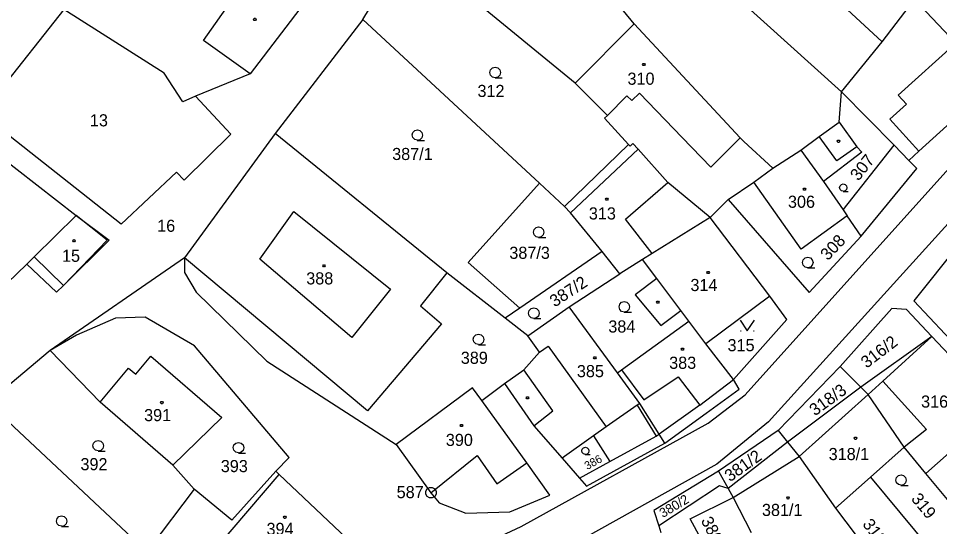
# Model space of a CAD drawing. Extents: x -609861 to -605046, y -1120287 to -1116307.
# Drawn here: x -607134.3 to -607005, y -1119312.2 to -1119241 of the extents above; entities that cross this region are included whole.
import ezdxf

# ---------------------------------------------------------------- set-up
doc = ezdxf.new("R2010")
doc.units = 0
for name, color, linetype in [('Vrstva 1', 7, 'Continuous'), ('Vrstva 2', 7, 'Continuous'), ('Vrstva 3', 7, 'Continuous'), ('Vrstva 4', 7, 'Continuous'), ('Vrstva 5', 7, 'Continuous'), ('Vrstva 8', 7, 'Continuous')]:
    doc.layers.add(name, color=color, linetype=linetype)

msp = doc.modelspace()

# ---------------------------------------------------------------- linework, layer by layer
at = {"layer": 'Vrstva 1'}
for p, q in [((-607013.06, -1119244.25), (-607063.43, -1119197.59)), ((-607085.96, -1119241.09), (-607079.67, -1119230.77)), ((-607056.17, -1119250.04), (-607079.67, -1119230.77)), ((-607018.78, -1119251.26), (-607040.78, -1119231.37)), ((-607093.37, -1119237.75), (-607101.74, -1119248.73)), ((-607013.06, -1119244.25), (-607008.52, -1119238.27)), ((-607127.91, -1119239.73), (-607139.5, -1119254.33)), ((-607113.83, -1119248.62), (-607127.91, -1119239.73)), ((-607047.87, -1119241.74), (-607049.36, -1119239.88)), ((-607085.96, -1119241.09), (-607098.23, -1119257.12)), ((-607061.18, -1119264.07), (-607085.96, -1119241.09)), ((-607056.17, -1119250.04), (-607047.87, -1119241.74)), ((-607033, -1119257.7), (-607047.87, -1119241.74)), ((-607018.78, -1119251.26), (-607013.06, -1119244.25)), ((-607007.93, -1119259.56), (-606993.53, -1119246.53)), ((-607111.21, -1119252.67), (-607113.83, -1119248.62)), ((-607101.74, -1119248.73), (-607109.42, -1119251.85)), ((-607051.63, -1119254.58), (-607056.17, -1119250.04)), ((-607109.42, -1119251.85), (-607111.21, -1119252.67)), ((-607109.42, -1119251.85), (-607104.47, -1119257.19)), ((-607019.13, -1119255.49), (-607018.78, -1119251.26)), ((-607011.41, -1119258.75), (-607018.78, -1119251.26)), ((-607119.87, -1119269.81), (-607139.5, -1119254.33)), ((-607052.03, -1119254.95), (-607051.63, -1119254.58)), ((-607048.65, -1119258.64), (-607052.03, -1119254.95)), ((-607021.91, -1119257.52), (-607019.13, -1119255.49)), ((-607019.13, -1119255.49), (-607016.63, -1119258.96)), ((-607141.48, -1119256.68), (-607126.2, -1119268.6)), ((-607098.23, -1119257.12), (-607110.96, -1119274.55)), ((-607074.15, -1119276.65), (-607098.23, -1119257.12)), ((-607104.47, -1119257.19), (-607111.02, -1119263.64)), ((-607032.5, -1119258.24), (-607033, -1119257.7)), ((-607028.42, -1119261.96), (-607032.5, -1119258.24)), ((-607024.51, -1119259.45), (-607021.91, -1119257.52)), ((-607048.65, -1119258.64), (-607057.66, -1119267.33)), ((-607048.45, -1119258.86), (-607048.65, -1119258.64)), ((-607048.04, -1119258.49), (-607048.45, -1119258.86)), ((-607047.31, -1119259.32), (-607048.04, -1119258.49)), ((-607043.17, -1119263.96), (-607047.31, -1119259.32)), ((-607028.42, -1119261.96), (-607024.51, -1119259.45)), ((-607015.95, -1119259.71), (-607021.29, -1119263.81)), ((-607018.57, -1119267.82), (-607011.41, -1119258.75)), ((-607016.63, -1119258.96), (-607015.95, -1119259.71)), ((-607009.31, -1119260.88), (-607011.41, -1119258.75)), ((-607009.31, -1119260.88), (-607007.93, -1119259.56)), ((-607008.21, -1119262), (-607009.31, -1119260.88)), ((-607031.09, -1119263.95), (-607028.42, -1119261.96)), ((-607016.02, -1119271.48), (-607008.21, -1119262)), ((-607112.12, -1119262.53), (-607119.87, -1119269.81)), ((-607111.02, -1119263.64), (-607112.12, -1119262.53)), ((-607071.16, -1119275.18), (-607061.18, -1119264.07)), ((-607057.66, -1119267.33), (-607061.18, -1119264.07)), ((-607037.22, -1119268.9), (-607043.17, -1119263.96)), ((-607034.7, -1119266.34), (-607031.09, -1119263.95)), ((-607024.46, -1119273.32), (-607031.09, -1119263.95)), ((-607021.29, -1119263.81), (-607018.57, -1119267.82)), ((-607056.79, -1119268.21), (-607057.66, -1119267.33)), ((-607037.22, -1119268.9), (-607034.7, -1119266.34)), ((-607034.7, -1119266.34), (-607023.34, -1119279.41)), ((-607126.2, -1119268.6), (-607132.07, -1119274.4)), ((-607126.2, -1119268.6), (-607121.54, -1119272.06)), ((-607052.38, -1119273.67), (-607056.79, -1119268.21)), ((-607018, -1119268.67), (-607024.46, -1119273.32)), ((-607016.02, -1119271.48), (-607018, -1119268.67)), ((-607037.22, -1119268.9), (-607045.35, -1119273.95)), ((-607028.86, -1119279.92), (-607037.22, -1119268.9)), ((-607121.54, -1119272.06), (-607127.97, -1119278.41)), ((-607023.34, -1119279.41), (-607016.02, -1119271.48)), ((-607002.32, -1119272.67), (-607008.61, -1119280.56)), ((-607052.38, -1119273.67), (-607063.92, -1119281.59)), ((-607049.87, -1119276.78), (-607052.38, -1119273.67)), ((-607045.35, -1119273.95), (-607046.69, -1119274.79)), ((-607132.07, -1119274.4), (-607133.12, -1119275.43)), ((-607110.96, -1119274.55), (-607129.81, -1119287.56)), ((-607110.96, -1119274.55), (-607110.97, -1119276.59)), ((-607085.29, -1119296), (-607110.96, -1119274.55)), ((-607063.92, -1119281.59), (-607071.16, -1119275.18)), ((-607046.69, -1119274.79), (-607049.87, -1119276.78)), ((-607044.71, -1119277.43), (-607046.69, -1119274.79)), ((-607133.12, -1119275.43), (-607137.59, -1119279.73)), ((-607128.94, -1119279.36), (-607133.12, -1119275.43)), ((-607110.97, -1119276.59), (-607109.34, -1119279.35)), ((-607074.15, -1119276.65), (-607077.87, -1119281.29)), ((-607065.98, -1119283.01), (-607074.15, -1119276.65)), ((-607056.99, -1119281.39), (-607049.87, -1119276.78)), ((-607041.35, -1119281.91), (-607044.71, -1119277.43)), ((-607127.97, -1119278.41), (-607128.94, -1119279.36)), ((-607109.34, -1119279.35), (-607099.41, -1119289.04)), ((-607028.86, -1119279.92), (-607037.83, -1119286.59)), ((-607026.43, -1119283.2), (-607028.86, -1119279.92)), ((-607077.87, -1119281.29), (-607074.91, -1119283.8)), ((-607063.92, -1119281.59), (-607065.98, -1119283.01)), ((-607062.79, -1119285.5), (-607056.99, -1119281.39)), ((-607050.22, -1119290.67), (-607056.99, -1119281.39)), ((-607011.72, -1119281.65), (-607018.97, -1119289.78)), ((-607009.67, -1119281.8), (-607011.72, -1119281.65)), ((-607008.61, -1119280.56), (-606993.47, -1119296.79)), ((-607120.65, -1119282.99), (-607126.13, -1119285.41)), ((-607116.49, -1119282.84), (-607120.65, -1119282.99)), ((-607109.56, -1119286.87), (-607116.49, -1119282.84)), ((-607062.79, -1119285.5), (-607065.98, -1119283.01)), ((-607040.2, -1119283.43), (-607041.35, -1119281.91)), ((-607006.11, -1119285.59), (-607009.67, -1119281.8)), ((-607074.91, -1119283.8), (-607085.29, -1119296)), ((-607049.66, -1119290.26), (-607040.2, -1119283.43)), ((-607037.83, -1119286.59), (-607040.2, -1119283.43)), ((-607033.93, -1119291.61), (-607026.43, -1119283.2)), ((-607126.13, -1119285.41), (-607129.81, -1119287.56)), ((-607061.16, -1119287.78), (-607062.79, -1119285.5)), ((-607006.11, -1119285.59), (-607016.07, -1119292.69)), ((-606996.62, -1119295.59), (-607006.11, -1119285.59)), ((-607096.28, -1119302.53), (-607109.56, -1119286.87)), ((-607033.93, -1119291.61), (-607037.83, -1119286.59)), ((-607129.81, -1119287.56), (-607138.55, -1119294.86)), ((-607129.81, -1119287.56), (-607122.83, -1119294.79)), ((-607063.35, -1119290.27), (-607061.16, -1119287.78)), ((-607117.79, -1119290.87), (-607115.69, -1119288.32)), ((-607115.69, -1119288.32), (-607105.72, -1119296.92)), ((-607099.41, -1119289.04), (-607081.26, -1119300.71)), ((-607122.83, -1119294.79), (-607118.85, -1119290.02)), ((-607118.85, -1119290.02), (-607117.79, -1119290.87)), ((-607066.08, -1119292.18), (-607063.35, -1119290.27)), ((-607050.22, -1119290.67), (-607049.66, -1119290.26)), ((-607047.1, -1119294.95), (-607050.22, -1119290.67)), ((-607018.97, -1119289.78), (-607027.65, -1119298.78)), ((-607016.07, -1119292.69), (-607018.97, -1119289.78)), ((-607033.12, -1119292.96), (-607033.93, -1119291.61)), ((-607070.58, -1119292.77), (-607081.26, -1119300.71)), ((-607069.25, -1119294.55), (-607070.58, -1119292.77)), ((-607069.25, -1119294.55), (-607066.08, -1119292.18)), ((-607066.08, -1119292.18), (-607061.94, -1119298.11)), ((-607037.79, -1119296.35), (-607033.12, -1119292.96)), ((-607016.07, -1119292.69), (-607026.34, -1119300.39)), ((-607015.04, -1119293.73), (-607016.07, -1119292.69)), ((-607062.95, -1119303.3), (-607069.25, -1119294.55)), ((-607009.99, -1119301.11), (-607015.04, -1119293.73)), ((-607116.25, -1119315.74), (-607138.55, -1119294.86)), ((-607112.6, -1119303.6), (-607122.83, -1119294.79)), ((-607047.1, -1119294.95), (-607047.47, -1119295.21)), ((-607047.47, -1119295.21), (-607044.8, -1119299.54)), ((-607044.35, -1119299.29), (-607047.1, -1119294.95)), ((-606996.62, -1119295.59), (-607006.95, -1119304.78)), ((-607105.72, -1119296.92), (-607112.6, -1119303.6)), ((-607043.55, -1119300.54), (-607037.79, -1119296.35)), ((-607061.94, -1119298.11), (-607058, -1119302.62)), ((-607053.57, -1119299.5), (-607058, -1119302.62)), ((-607053.57, -1119299.5), (-607051.31, -1119303.12)), ((-607051.31, -1119303.12), (-607044.8, -1119299.54)), ((-607043.55, -1119300.54), (-607044.35, -1119299.29)), ((-607027.65, -1119298.78), (-607036.05, -1119304.48)), ((-607027.65, -1119298.78), (-607026.34, -1119300.39)), ((-607081.26, -1119300.71), (-607076.39, -1119307.48)), ((-607054.56, -1119306.55), (-607043.55, -1119300.54)), ((-607026.34, -1119300.39), (-607034.68, -1119306.9)), ((-607026.34, -1119300.39), (-607024.7, -1119302.4)), ((-607024.7, -1119302.4), (-607019.61, -1119309.67)), ((-607009.99, -1119301.11), (-607014.69, -1119305.3)), ((-607006.95, -1119304.78), (-607009.99, -1119301.11)), ((-607112.6, -1119303.6), (-607109.62, -1119306.98)), ((-607098.18, -1119304.46), (-607096.28, -1119302.53)), ((-607059.71, -1119307.81), (-607062.95, -1119303.3)), ((-607058, -1119302.62), (-607055.53, -1119305.44)), ((-607107.08, -1119315.91), (-607097.7, -1119304.91)), ((-607098.18, -1119304.46), (-607104.35, -1119311.33)), ((-607097.7, -1119304.91), (-607098.18, -1119304.46)), ((-607088.22, -1119313.84), (-607097.7, -1119304.91)), ((-607036.05, -1119304.48), (-607045.13, -1119310)), ((-607036.05, -1119304.48), (-607034.68, -1119306.9)), ((-607001.84, -1119310.93), (-607006.95, -1119304.78)), ((-607055.53, -1119305.44), (-607054.56, -1119306.55)), ((-607019.61, -1119309.67), (-607014.69, -1119305.3)), ((-607014.69, -1119305.3), (-607006.48, -1119315.2)), ((-607109.62, -1119306.98), (-607116.25, -1119315.74)), ((-607104.35, -1119311.33), (-607109.62, -1119306.98)), ((-607076.39, -1119307.48), (-607075.26, -1119308.89)), ((-607035.88, -1119306.5), (-607044.42, -1119312.14)), ((-607034.68, -1119306.9), (-607035.88, -1119306.5)), ((-607034.68, -1119306.9), (-607033.96, -1119308.18)), ((-607065.31, -1119310.18), (-607059.71, -1119307.81)), ((-607033.96, -1119308.18), (-607031.46, -1119313.05)), ((-607075.26, -1119308.89), (-607071.5, -1119310.36)), ((-607045.13, -1119310), (-607044.42, -1119312.14)), ((-607019.61, -1119309.67), (-607014.57, -1119316.29)), ((-607071.5, -1119310.36), (-607065.31, -1119310.18)), ((-607044.42, -1119312.14), (-607044.11, -1119313.06))]:
    msp.add_line(p, q, dxfattribs=at)
at = {"layer": 'Vrstva 3'}
for p, q in [((-607032.95, -1119284.8), (-607032.85, -1119284.8)), ((-607031.15, -1119284.8), (-607031.05, -1119284.8))]:
    msp.add_line(p, q, dxfattribs=at)
for points in [[(-607067.37, -1119249.28), (-607067.75, -1119249.18), (-607068.02, -1119248.91), (-607068.12, -1119248.54), (-607068.02, -1119248.17), (-607067.75, -1119247.9), (-607067.38, -1119247.8), (-607067.01, -1119247.9), (-607066.74, -1119248.17), (-607066.64, -1119248.55), (-607066.74, -1119248.93), (-607067.01, -1119249.2), (-607067.39, -1119249.3), (-607066.39, -1119249.3)], [(-607078.29, -1119258.05), (-607078.67, -1119257.95), (-607078.94, -1119257.68), (-607079.04, -1119257.31), (-607078.94, -1119256.94), (-607078.67, -1119256.67), (-607078.3, -1119256.57), (-607077.93, -1119256.67), (-607077.66, -1119256.94), (-607077.56, -1119257.32), (-607077.66, -1119257.7), (-607077.93, -1119257.97), (-607078.31, -1119258.07), (-607077.31, -1119258.07)], [(-607018.53, -1119265.21), (-607018.796, -1119265.14), (-607018.985, -1119264.951), (-607019.055, -1119264.692), (-607018.985, -1119264.433), (-607018.796, -1119264.244), (-607018.537, -1119264.174), (-607018.278, -1119264.244), (-607018.089, -1119264.433), (-607018.019, -1119264.699), (-607018.089, -1119264.965), (-607018.278, -1119265.154), (-607018.544, -1119265.224), (-607017.844, -1119265.224)], [(-607061.27, -1119271.68), (-607061.65, -1119271.58), (-607061.92, -1119271.31), (-607062.02, -1119270.94), (-607061.92, -1119270.57), (-607061.65, -1119270.3), (-607061.28, -1119270.2), (-607060.91, -1119270.3), (-607060.64, -1119270.57), (-607060.54, -1119270.95), (-607060.64, -1119271.33), (-607060.91, -1119271.6), (-607061.29, -1119271.7), (-607060.29, -1119271.7)], [(-607023.51, -1119275.94), (-607023.89, -1119275.84), (-607024.16, -1119275.57), (-607024.26, -1119275.2), (-607024.16, -1119274.83), (-607023.89, -1119274.56), (-607023.52, -1119274.46), (-607023.15, -1119274.56), (-607022.88, -1119274.83), (-607022.78, -1119275.21), (-607022.88, -1119275.59), (-607023.15, -1119275.86), (-607023.53, -1119275.96), (-607022.53, -1119275.96)], [(-607061.95, -1119283.05), (-607062.33, -1119282.95), (-607062.6, -1119282.68), (-607062.7, -1119282.31), (-607062.6, -1119281.94), (-607062.33, -1119281.67), (-607061.96, -1119281.57), (-607061.59, -1119281.67), (-607061.32, -1119281.94), (-607061.22, -1119282.32), (-607061.32, -1119282.7), (-607061.59, -1119282.97), (-607061.97, -1119283.07), (-607060.97, -1119283.07)], [(-607049.25, -1119282.16), (-607049.63, -1119282.06), (-607049.9, -1119281.79), (-607050, -1119281.42), (-607049.9, -1119281.05), (-607049.63, -1119280.78), (-607049.26, -1119280.68), (-607048.89, -1119280.78), (-607048.62, -1119281.05), (-607048.52, -1119281.43), (-607048.62, -1119281.81), (-607048.89, -1119282.08), (-607049.27, -1119282.18), (-607048.27, -1119282.18)], [(-607033, -1119283.3), (-607032, -1119284.8), (-607031, -1119283.3)], [(-607069.71, -1119286.71), (-607070.09, -1119286.61), (-607070.36, -1119286.34), (-607070.46, -1119285.97), (-607070.36, -1119285.6), (-607070.09, -1119285.33), (-607069.72, -1119285.23), (-607069.35, -1119285.33), (-607069.08, -1119285.6), (-607068.98, -1119285.98), (-607069.08, -1119286.36), (-607069.35, -1119286.63), (-607069.73, -1119286.73), (-607068.73, -1119286.73)], [(-607123.08, -1119301.63), (-607123.46, -1119301.53), (-607123.73, -1119301.26), (-607123.83, -1119300.89), (-607123.73, -1119300.52), (-607123.46, -1119300.25), (-607123.09, -1119300.15), (-607122.72, -1119300.25), (-607122.45, -1119300.52), (-607122.35, -1119300.9), (-607122.45, -1119301.28), (-607122.72, -1119301.55), (-607123.1, -1119301.65), (-607122.1, -1119301.65)], [(-607103.39, -1119301.9), (-607103.77, -1119301.8), (-607104.04, -1119301.53), (-607104.14, -1119301.16), (-607104.04, -1119300.79), (-607103.77, -1119300.52), (-607103.4, -1119300.42), (-607103.03, -1119300.52), (-607102.76, -1119300.79), (-607102.66, -1119301.17), (-607102.76, -1119301.55), (-607103.03, -1119301.82), (-607103.41, -1119301.92), (-607102.41, -1119301.92)], [(-607054.72, -1119302.11), (-607054.975, -1119302.043), (-607055.156, -1119301.862), (-607055.222, -1119301.614), (-607055.156, -1119301.366), (-607054.975, -1119301.185), (-607054.727, -1119301.118), (-607054.479, -1119301.185), (-607054.298, -1119301.366), (-607054.231, -1119301.621), (-607054.298, -1119301.876), (-607054.479, -1119302.056), (-607054.733, -1119302.123), (-607054.063, -1119302.123)], [(-607010.42, -1119306.45), (-607010.8, -1119306.35), (-607011.07, -1119306.08), (-607011.17, -1119305.71), (-607011.07, -1119305.34), (-607010.8, -1119305.07), (-607010.43, -1119304.97), (-607010.06, -1119305.07), (-607009.79, -1119305.34), (-607009.69, -1119305.72), (-607009.79, -1119306.1), (-607010.06, -1119306.37), (-607010.44, -1119306.47), (-607009.44, -1119306.47)], [(-607128.21, -1119312.2), (-607128.59, -1119312.1), (-607128.86, -1119311.83), (-607128.96, -1119311.46), (-607128.86, -1119311.09), (-607128.59, -1119310.82), (-607128.22, -1119310.72), (-607127.85, -1119310.82), (-607127.58, -1119311.09), (-607127.48, -1119311.47), (-607127.58, -1119311.85), (-607127.85, -1119312.12), (-607128.23, -1119312.22), (-607127.23, -1119312.22)]]:
    msp.add_lwpolyline(points, dxfattribs=at)
at = {"layer": 'Vrstva 4'}
for p, q in [((-607108.3, -1119244.06), (-607100.95, -1119233.57)), ((-607008.52, -1119238.27), (-607002.73, -1119244.42)), ((-607101.74, -1119248.73), (-607108.3, -1119244.06)), ((-607002.73, -1119244.42), (-607010.82, -1119251.74)), ((-607051.63, -1119254.58), (-607048.91, -1119251.81)), ((-607048.91, -1119251.81), (-607048.22, -1119252.49)), ((-607048.22, -1119252.49), (-607047.11, -1119251.42)), ((-607047.11, -1119251.42), (-607041.16, -1119257.64)), ((-607032.28, -1119293.76), (-606994.65, -1119251.89)), ((-607010.82, -1119251.74), (-607009.68, -1119253)), ((-607009.68, -1119253), (-607012, -1119255.08)), ((-607029.02, -1119297.53), (-606990.9, -1119255.47)), ((-607012, -1119255.08), (-607007.93, -1119259.56)), ((-607019.43, -1119260.95), (-607021.91, -1119257.52)), ((-607047.31, -1119259.32), (-607056.79, -1119268.21)), ((-607024.51, -1119259.45), (-607021.29, -1119263.81)), ((-607016.63, -1119258.96), (-607019.43, -1119260.95)), ((-607049.08, -1119269.11), (-607043.17, -1119263.96)), ((-607100.41, -1119274.73), (-607095.62, -1119268.05)), ((-607095.62, -1119268.05), (-607082.08, -1119278.93)), ((-607018.57, -1119267.82), (-607018, -1119268.67)), ((-607045.35, -1119273.95), (-607049.08, -1119269.11)), ((-607132.07, -1119274.4), (-607127.97, -1119278.41)), ((-607087.49, -1119285.7), (-607100.41, -1119274.73)), ((-607044.71, -1119277.43), (-607047.75, -1119279.71)), ((-607082.08, -1119278.93), (-607087.49, -1119285.7)), ((-607047.75, -1119279.71), (-607044.14, -1119284.01)), ((-607044.14, -1119284.01), (-607041.35, -1119281.91)), ((-607012.96, -1119291.84), (-607006.11, -1119285.59)), ((-607061.16, -1119287.78), (-607059.95, -1119286.91)), ((-607059.95, -1119286.91), (-607051.79, -1119298.25)), ((-607059.28, -1119296.01), (-607063.35, -1119290.27)), ((-607049.66, -1119290.26), (-607046.52, -1119294.46)), ((-607046.52, -1119294.46), (-607041.7, -1119291.23)), ((-607041.7, -1119291.23), (-607038.66, -1119295.21)), ((-607038.66, -1119295.21), (-607033.93, -1119291.61)), ((-607015.04, -1119293.73), (-607012.96, -1119291.84)), ((-607012.96, -1119291.84), (-607006.86, -1119298.64)), ((-607037.5, -1119297.73), (-607032.28, -1119293.76)), ((-607024.7, -1119302.4), (-607015.04, -1119293.73)), ((-607047.47, -1119295.21), (-607051.79, -1119298.25)), ((-607038.66, -1119295.21), (-607044.35, -1119299.29)), ((-607061.94, -1119298.11), (-607059.28, -1119296.01)), ((-607063.75, -1119312.23), (-607037.5, -1119297.73)), ((-607051.79, -1119298.25), (-607053.57, -1119299.5)), ((-607029.02, -1119297.53), (-607036.26, -1119303.5)), ((-607044.8, -1119299.54), (-607044.35, -1119299.29)), ((-607006.86, -1119298.64), (-607009.99, -1119301.11)), ((-607076.39, -1119307.48), (-607069.92, -1119302.26)), ((-607069.92, -1119302.26), (-607067.13, -1119306.24)), ((-607033.96, -1119308.18), (-607024.7, -1119302.4)), ((-607067.13, -1119306.24), (-607062.95, -1119303.3)), ((-607036.26, -1119303.5), (-607062.23, -1119317.92)), ((-607055.53, -1119305.44), (-607051.31, -1119303.12)), ((-607040.01, -1119311.14), (-607033.96, -1119308.18)), ((-607037.46, -1119315.87), (-607040.01, -1119311.14)), ((-607077.29, -1119318.52), (-607063.75, -1119312.23))]:
    msp.add_line(p, q, dxfattribs=at)
for points in [[(-607041.16, -1119257.64), (-607037.12, -1119261.83), (-607033, -1119257.7)], [(-607127.97, -1119278.41), (-607121.85, -1119272.04), (-607126.2, -1119268.6)]]:
    msp.add_lwpolyline(points, dxfattribs=at)
at = {"layer": 'Vrstva 5'}
for points in [[(-607101.02, -1119240.94), (-607100.93, -1119241.09), (-607101.02, -1119241.24), (-607101.2, -1119241.24), (-607101.29, -1119241.09), (-607101.2, -1119240.94)], [(-607046.42, -1119247.26), (-607046.33, -1119247.41), (-607046.42, -1119247.56), (-607046.6, -1119247.56), (-607046.69, -1119247.41), (-607046.6, -1119247.26)], [(-607019.1, -1119258.04), (-607019.01, -1119258.19), (-607019.1, -1119258.34), (-607019.28, -1119258.34), (-607019.37, -1119258.19), (-607019.28, -1119258.04)], [(-607023.87, -1119264.76), (-607023.78, -1119264.91), (-607023.87, -1119265.06), (-607024.05, -1119265.06), (-607024.14, -1119264.91), (-607024.05, -1119264.76)], [(-607051.62, -1119266.17), (-607051.53, -1119266.32), (-607051.62, -1119266.47), (-607051.8, -1119266.47), (-607051.89, -1119266.32), (-607051.8, -1119266.17)], [(-607126.39, -1119271.99), (-607126.3, -1119272.14), (-607126.39, -1119272.29), (-607126.57, -1119272.29), (-607126.66, -1119272.14), (-607126.57, -1119271.99)], [(-607091.31, -1119275.52), (-607091.22, -1119275.67), (-607091.31, -1119275.82), (-607091.49, -1119275.82), (-607091.58, -1119275.67), (-607091.49, -1119275.52)], [(-607037.4, -1119276.45), (-607037.31, -1119276.6), (-607037.4, -1119276.75), (-607037.58, -1119276.75), (-607037.67, -1119276.6), (-607037.58, -1119276.45)], [(-607044.47, -1119280.6), (-607044.38, -1119280.75), (-607044.47, -1119280.9), (-607044.65, -1119280.9), (-607044.74, -1119280.75), (-607044.65, -1119280.6)], [(-607040.99, -1119287.19), (-607040.9, -1119287.34), (-607040.99, -1119287.49), (-607041.17, -1119287.49), (-607041.26, -1119287.34), (-607041.17, -1119287.19)], [(-607053.29, -1119288.43), (-607053.2, -1119288.58), (-607053.29, -1119288.73), (-607053.47, -1119288.73), (-607053.56, -1119288.58), (-607053.47, -1119288.43)], [(-607062.74, -1119294.02), (-607062.65, -1119294.17), (-607062.74, -1119294.32), (-607062.92, -1119294.32), (-607063.01, -1119294.17), (-607062.92, -1119294.02)], [(-607114.06, -1119294.7), (-607113.97, -1119294.85), (-607114.06, -1119295), (-607114.24, -1119295), (-607114.33, -1119294.85), (-607114.24, -1119294.7)], [(-607072, -1119297.92), (-607071.91, -1119298.07), (-607072, -1119298.22), (-607072.18, -1119298.22), (-607072.27, -1119298.07), (-607072.18, -1119297.92)], [(-607016.74, -1119299.7), (-607016.65, -1119299.85), (-607016.74, -1119300), (-607016.92, -1119300), (-607017.01, -1119299.85), (-607016.92, -1119299.7)], [(-607026.2, -1119308.07), (-607026.11, -1119308.22), (-607026.2, -1119308.37), (-607026.38, -1119308.37), (-607026.47, -1119308.22), (-607026.38, -1119308.07)], [(-607096.8, -1119310.78), (-607096.71, -1119310.93), (-607096.8, -1119311.08), (-607096.98, -1119311.08), (-607097.07, -1119310.93), (-607096.98, -1119310.78)]]:
    msp.add_lwpolyline(points, close=True, dxfattribs=at)
at = {"layer": 'Vrstva 8'}
msp.add_line((-607076.44, -1119307.48), (-607076.34, -1119307.48), dxfattribs=at)
msp.add_lwpolyline([(-607076.2, -1119306.76), (-607075.86, -1119306.95), (-607075.67, -1119307.29), (-607075.67, -1119307.68), (-607075.86, -1119308.02), (-607076.2, -1119308.21), (-607076.59, -1119308.21), (-607076.93, -1119308.02), (-607077.12, -1119307.68), (-607077.12, -1119307.29), (-607076.93, -1119306.95), (-607076.59, -1119306.76)], close=True, dxfattribs=at)

# ---------------------------------------------------------------- texts
at = {"layer": 'Vrstva 2'}
for s, p in [('310', (-607048.813, -1119250.26)), ('312', (-607069.863, -1119251.98)), ('13', (-607124.247, -1119256.1)), ('387/1', (-607081.833, -1119260.82)), ('306', (-607026.293, -1119267.52)), ('313', (-607054.233, -1119269.16)), ('16', (-607114.807, -1119270.89)), ('15', (-607128.164, -1119275.1)), ('387/3', (-607065.393, -1119274.68)), ('388', (-607093.893, -1119278.27)), ('314', (-607039.983, -1119279.2)), ('384', (-607051.503, -1119285.02)), ('315', (-607034.773, -1119287.64)), ('389', (-607072.203, -1119289.41)), ('383', (-607042.963, -1119290.11)), ('385', (-607055.913, -1119291.28)), ('316/1', (-607007.613, -1119295.55)), ('391', (-607116.643, -1119297.45)), ('390', (-607074.303, -1119300.93)), ('318/1', (-607020.583, -1119302.91)), ('392', (-607125.573, -1119304.33)), ('393', (-607105.883, -1119304.6)), ('381/1', (-607029.943, -1119310.75)), ('394', (-607099.463, -1119313.41))]:
    msp.add_text(s, height=1.7, dxfattribs=at).set_placement(p)
for s, height, rotation, p in [('307', 1.7, 51.27972, (-607016.401, -1119263.855)), ('308', 1.7, 46.81065, (-607020.688, -1119275.017)), ('387/2', 1.7, 33.28885, (-607059.022, -1119281.52)), ('316/2', 1.7, 37.35685, (-607015.25, -1119290.109)), ('318/3', 1.7, 35.80986, (-607022.515, -1119296.793)), ('386', 1.14, 28.81978, (-607054.471, -1119304.313)), ('381/2', 1.7, 35.58068, (-607034.432, -1119306.034)), ('319', 1.7, 309.62639, (-607009.099, -1119308.393)), ('380/2', 1.32, 30.71054, (-607043.845, -1119311.046)), ('380/1', 1.7, 297.02132, (-607038.552, -1119311.371)), ('318/2', 1.7, 306.87619, (-607015.918, -1119311.92))]:
    msp.add_text(s, height=height, rotation=rotation, dxfattribs=at).set_placement(p)
at = {"layer": 'Vrstva 8'}
msp.add_text('587', height=1.7, dxfattribs=at).set_placement((-607081.203, -1119308.25))

doc.saveas('drawing.dxf')
